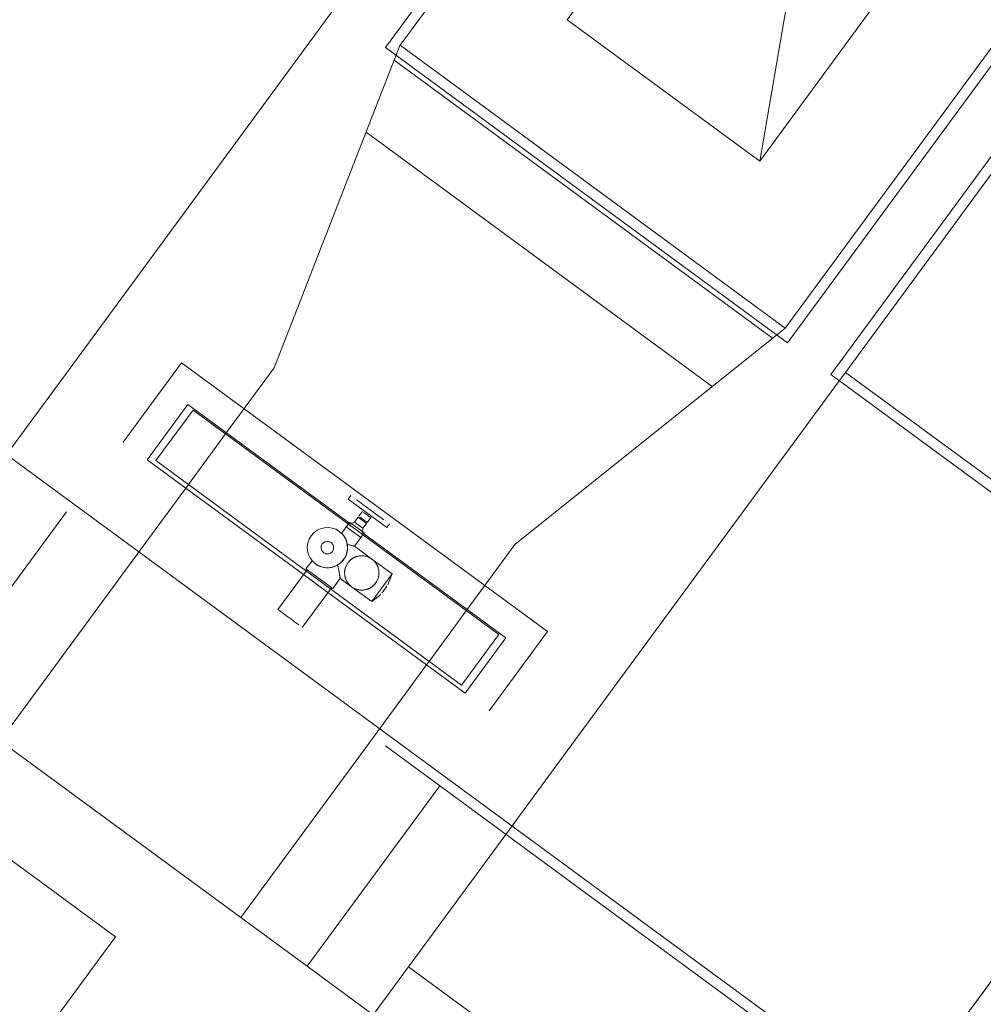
# Model space of a CAD drawing. Header units: metres. Extents: x 135583 to 135939, y 457896 to 458258.
# Tile 264 of 599: x 135781.84 to 135785.07, y 457936.62 to 457939.92. Entities that reach past the tile are written whole.
import ezdxf

# ---------------------------------------------------------------- set-up
doc = ezdxf.new("R2010")
doc.units = ezdxf.units.M
doc.linetypes.add('Hidden', pattern=[4, 2, -2])
doc.layers.add('NIEUWE INSTALLATIE', color=250, linetype='Continuous', lineweight=0)

msp = doc.modelspace()

# ---------------------------------------------------------------- linework, layer by layer
at = {"layer": 'NIEUWE INSTALLATIE'}
for p, q in [((135786.5387, 457941.4303), (135784.5566, 457938.7325)), ((135784.0545, 457941.1737), (135783.0657, 457939.8279)), ((135783.6738, 457939.9209), (135784.1475, 457940.5656)), ((135787.9502, 457933.944), (135778.9887, 457940.5278)), ((135784.3186, 457939.4472), (135784.4699, 457940.3288)), ((135784.4116, 457938.8391), (135785.4003, 457940.1849)), ((135784.7922, 457940.0919), (135784.3186, 457939.4472)), ((135784.3186, 457939.4472), (135784.7922, 457940.0919)), ((135784.3186, 457939.4472), (135783.6738, 457939.9209)), ((135783.6738, 457939.9209), (135784.3186, 457939.4472)), ((135783.0657, 457939.8279), (135784.4116, 457938.8391)), ((135782.3833, 457938.7722), (135782.1879, 457938.5063)), ((135783.6082, 457937.8723), (135782.3833, 457938.7722)), ((135784.5566, 457938.7325), (135785.9025, 457937.7438)), ((135782.4046, 457938.6324), (135782.2685, 457938.4471)), ((135782.95, 457938.2318), (135782.4046, 457938.6324)), ((135782.2685, 457938.4471), (135782.7913, 457938.063)), ((135782.9499, 457938.3274), (135782.941, 457938.3153)), ((135782.941, 457938.3153), (135783.0699, 457938.2206)), ((135782.9885, 457938.2742), (135782.9767, 457938.258)), ((135782.946, 457938.2377), (135782.9348, 457938.2224)), ((135782.946, 457938.2377), (135782.9944, 457938.2022)), ((135782.9625, 457938.2388), (135782.9517, 457938.2336)), ((135782.9744, 457938.2549), (135782.9625, 457938.2388)), ((135782.9625, 457938.2388), (135782.9905, 457938.2183)), ((135782.9744, 457938.2549), (135783.0023, 457938.2344)), ((135783.0046, 457938.2375), (135783.0164, 457938.2536)), ((135782.9348, 457938.2224), (135782.919, 457938.2009)), ((135782.9348, 457938.2224), (135782.9831, 457938.1869)), ((135782.9831, 457938.1869), (135782.9944, 457938.2022)), ((135783.4684, 457937.8509), (135782.9883, 457938.2036)), ((135782.9887, 457938.2064), (135782.9905, 457938.2183)), ((135782.9905, 457938.2183), (135783.0023, 457938.2344)), ((135783.0699, 457938.2206), (135783.0788, 457938.2327)), ((135782.9618, 457938.1579), (135782.9831, 457938.1869)), ((135783.0207, 457938.1147), (135782.9618, 457938.1579)), ((135782.82, 457938.1092), (135782.7997, 457938.0816)), ((135783.0883, 457938.065), (135783.0207, 457938.1147)), ((135782.8037, 457938.0786), (135782.706, 457937.9457)), ((135782.7997, 457938.0816), (135782.8891, 457938.0159)), ((135782.8891, 457938.0159), (135782.9143, 457938.0501)), ((135782.9143, 457938.0501), (135782.9526, 457938.022)), ((135783.0883, 457938.065), (135783.0202, 457937.9723)), ((135783.0742, 457938.0288), (135783.0883, 457938.065)), ((135782.7874, 457937.8859), (135782.8851, 457938.0188)), ((135782.9526, 457938.022), (135783.0202, 457937.9723)), ((135782.8733, 457938.0027), (135783.3322, 457937.6656)), ((135783.0202, 457937.9723), (135783.0505, 457937.9966)), ((135783.4128, 457937.6063), (135783.6082, 457937.8723)), ((135783.3322, 457937.6656), (135783.4684, 457937.8509)), ((135781.7996, 457937.1164), (135782.1622, 457936.8499)), ((135781.7996, 457937.1164), (135782.1622, 457936.8499)), ((135782.1622, 457936.8499), (135780.9781, 457935.2382)), ((135782.1622, 457936.8499), (135780.9781, 457935.2382))]:
    msp.add_line(p, q, dxfattribs=at)
at = {"layer": 'NIEUWE INSTALLATIE', "linetype": 'Hidden'}
for p, q in [((135784.6055, 457938.74), (135786.5669, 457941.4096)), ((135783.1147, 457939.8353), (135784.062, 457941.1248)), ((135787.9013, 457933.9365), (135778.9962, 457940.4789)), ((135784.4041, 457938.888), (135785.3514, 457940.1774)), ((135784.7922, 457940.0919), (135784.3186, 457939.4472)), ((135781.9542, 457938.678), (135782.8935, 457939.9565)), ((135781.9542, 457938.678), (135782.8935, 457939.9565)), ((135784.3186, 457939.4472), (135783.6738, 457939.9209)), ((135783.1144, 457939.835), (135782.6933, 457938.7551)), ((135783.1144, 457939.835), (135782.6933, 457938.7551)), ((135783.1146, 457939.8353), (135783.1144, 457939.835)), ((135783.1146, 457939.8353), (135783.1144, 457939.835)), ((135783.1147, 457939.8353), (135784.4041, 457938.888)), ((135783.0949, 457939.785), (135784.3619, 457938.8541)), ((135783.0949, 457939.785), (135784.3619, 457938.8541)), ((135783.0949, 457939.785), (135784.3619, 457938.8541)), ((135783.0949, 457939.785), (135784.3619, 457938.8541)), ((135784.1599, 457938.6923), (135783.0009, 457939.5438)), ((135784.1599, 457938.6923), (135783.0009, 457939.5438)), ((135783.4992, 457938.1631), (135784.4038, 457938.8877)), ((135783.4992, 457938.1631), (135784.4038, 457938.8877)), ((135784.4038, 457938.8877), (135784.404, 457938.888)), ((135784.4038, 457938.8877), (135784.404, 457938.888)), ((135782.6933, 457938.7551), (135782.5306, 457938.5337)), ((135782.6933, 457938.7551), (135782.5306, 457938.5337)), ((135784.6055, 457938.74), (135784.5858, 457938.7132)), ((135784.6055, 457938.74), (135784.5858, 457938.7132)), ((135784.6055, 457938.74), (135785.895, 457937.7927)), ((135784.5858, 457938.7132), (135783.6465, 457937.4346)), ((135784.5858, 457938.7132), (135783.6465, 457937.4346)), ((135781.7765, 457938.4362), (135781.9542, 457938.678)), ((135781.7765, 457938.4362), (135781.9542, 457938.678)), ((135782.2975, 457938.4443), (135782.4218, 457938.6136)), ((135782.2975, 457938.4443), (135782.4218, 457938.6136)), ((135782.4218, 457938.6136), (135783.4453, 457937.8617)), ((135782.4218, 457938.6136), (135783.4453, 457937.8617)), ((135782.5306, 457938.5337), (135782.4063, 457938.3644)), ((135782.5306, 457938.5337), (135782.4063, 457938.3644)), ((135783.3209, 457937.6924), (135782.2975, 457938.4443)), ((135783.3209, 457937.6924), (135782.2975, 457938.4443)), ((135782.3974, 457938.3524), (135782.2198, 457938.1106)), ((135782.3974, 457938.3524), (135782.2198, 457938.1106)), ((135782.4063, 457938.3644), (135782.3974, 457938.3524)), ((135782.4063, 457938.3644), (135782.3974, 457938.3524)), ((135781.9982, 457938.2734), (135781.5541, 457937.669)), ((135781.9982, 457938.2734), (135781.5541, 457937.669)), ((135783.3365, 457937.9416), (135783.4992, 457938.1631)), ((135783.3365, 457937.9416), (135783.4992, 457938.1631)), ((135782.2198, 457938.1106), (135781.7757, 457937.5061)), ((135782.2198, 457938.1106), (135781.7757, 457937.5061)), ((135782.8732, 457938.0028), (135782.7913, 457938.0629)), ((135782.8732, 457938.0028), (135782.7913, 457938.0629)), ((135783.2121, 457937.7723), (135783.3365, 457937.9416)), ((135783.2121, 457937.7723), (135783.3365, 457937.9416)), ((135783.4453, 457937.8617), (135783.3209, 457937.6924)), ((135783.4453, 457937.8617), (135783.3209, 457937.6924)), ((135784.4327, 457935.8023), (135785.8949, 457937.7927)), ((135784.4327, 457935.8023), (135785.8949, 457937.7927)), ((135783.0257, 457937.5185), (135783.2033, 457937.7603)), ((135783.0257, 457937.5185), (135783.2033, 457937.7603)), ((135783.2033, 457937.7603), (135783.2121, 457937.7723)), ((135783.2033, 457937.7603), (135783.2121, 457937.7723)), ((135784.9362, 457936.4871), (135785.8755, 457937.7657)), ((135784.9362, 457936.4871), (135785.8755, 457937.7657)), ((135782.5816, 457936.9141), (135783.0257, 457937.5185)), ((135782.5816, 457936.9141), (135783.0257, 457937.5185)), ((135781.7757, 457937.5061), (135782.5816, 457936.9141)), ((135782.5816, 457936.9141), (135781.7757, 457937.5061)), ((135781.7757, 457937.5061), (135782.5816, 457936.9141)), ((135782.5816, 457936.9141), (135781.7757, 457937.5061)), ((135783.6465, 457937.4346), (135783.4689, 457937.1929)), ((135783.6465, 457937.4346), (135783.4689, 457937.1929)), ((135783.2473, 457937.3557), (135782.8032, 457936.7513)), ((135783.2473, 457937.3557), (135782.8032, 457936.7513)), ((135783.4689, 457937.1929), (135783.0248, 457936.5884)), ((135783.4689, 457937.1929), (135783.0248, 457936.5884)), ((135782.8032, 457936.7513), (135782.5816, 457936.9141)), ((135782.8032, 457936.7513), (135782.5816, 457936.9141)), ((135783.0248, 457936.5884), (135782.8032, 457936.7513)), ((135783.0248, 457936.5884), (135782.8032, 457936.7513)), ((135783.1432, 457936.7496), (135784.4329, 457935.8021)), ((135783.1432, 457936.7496), (135784.4329, 457935.8021))]:
    msp.add_line(p, q, dxfattribs=at)
at = {"layer": 'NIEUWE INSTALLATIE'}
for centre, radius, start, end in [((135782.8714, 457938.153), 0.0675, 53.696, 233.696), ((135782.8714, 457938.153), 0.0675, 233.696, 53.696), ((135782.8714, 457938.153), 0.021, 233.696, 53.696), ((135782.9866, 457938.0683), 0.0575, 53.696, 233.696)]:
    msp.add_arc(centre, radius, start, end, dxfattribs=at)
for centre, major_axis, ratio, start_param, end_param in [((135783.0143, 457938.28), (-0.0645, 0.0474), 0.000001, 3.926991, 5.497787), ((135783.0025, 457938.2639), (-0.014, 0.0103), 0.000001, 0.785398, 3.926991), ((135782.9906, 457938.2478), (-0.014, 0.0103), 0.000001, 0.785398, 3.141593), ((135782.959, 457938.2047), (-0.0242, 0.0178), 0.000001, 3.926991, 5.176037), ((135782.8714, 457938.153), (-0.0204, 0.005), 1, 4.31969, 7.461283), ((135782.8714, 457938.153), (-0.0208, -0.0032), 1, 5.759587, 6.283185), ((135782.8714, 457938.153), (0.0096, 0.0187), 1, 4.813313, 5.336912), ((135782.9866, 457938.0683), (-0.0519, -0.0248), 1, 0.491397, 3.63299), ((135783.0624, 457938.0127), (0.0118, 0.0161), 0.000001, 0.785398, 2.356194), ((135782.7467, 457937.9158), (-0.0407, 0.0299), 0.000001, 3.926991, 6.283185)]:
    msp.add_ellipse(centre, major_axis=major_axis, ratio=ratio, start_param=start_param, end_param=end_param, dxfattribs=at)
for points in [[(135782.9291, 457938.188), (135782.9304, 457938.1859), (135782.9329, 457938.1813), (135782.9358, 457938.1736), (135782.9372, 457938.1683), (135782.9377, 457938.1656)], [(135782.9598, 457938.1582), (135782.9592, 457938.1583), (135782.9576, 457938.1586), (135782.9545, 457938.1593), (135782.9508, 457938.1602), (135782.9466, 457938.1615), (135782.9423, 457938.1633), (135782.9392, 457938.1648), (135782.9377, 457938.1656)], [(135782.9056, 457938.0948), (135782.9021, 457938.0928), (135782.8951, 457938.0894), (135782.8837, 457938.0863), (135782.8718, 457938.0852), (135782.8638, 457938.0858), (135782.8599, 457938.0865)]]:
    msp.add_open_spline(points, degree=3, dxfattribs=at)
for points, knots in [([(135782.9377, 457938.1656), (135782.9382, 457938.1631), (135782.9387, 457938.1591), (135782.9389, 457938.1539), (135782.9389, 457938.1508), (135782.9387, 457938.1485), (135782.9385, 457938.1461), (135782.9382, 457938.1436), (135782.9378, 457938.1411), (135782.9373, 457938.1386), (135782.9367, 457938.1361), (135782.936, 457938.1335), (135782.9352, 457938.1309), (135782.9346, 457938.1292), (135782.9342, 457938.1284)], [0, 0, 0, 0, 0.125, 0.1875, 0.21875, 0.25, 0.28125, 0.3125, 0.34375, 0.375, 0.40625, 0.4375, 0.46875, 0.5, 0.5, 0.5, 0.5]), ([(135782.9334, 457938.1264), (135782.933, 457938.1254), (135782.9317, 457938.1226), (135782.9284, 457938.1165), (135782.9227, 457938.1086), (135782.9145, 457938.1007), (135782.9086, 457938.0965), (135782.9056, 457938.0948)], [0.5234909, 0.5234909, 0.5234909, 0.5234909, 0.5625, 0.625, 0.75, 0.875, 1, 1, 1, 1]), ([(135783.0207, 457938.1147), (135783.0185, 457938.1163), (135783.0138, 457938.1192), (135783.0063, 457938.1226), (135782.9982, 457938.1249), (135782.991, 457938.1258), (135782.985, 457938.1259), (135782.9804, 457938.1256), (135782.9757, 457938.1249), (135782.9718, 457938.1239), (135782.9686, 457938.123), (135782.9663, 457938.1221), (135782.9639, 457938.1212), (135782.9615, 457938.1201), (135782.9592, 457938.1189), (135782.9568, 457938.1176), (135782.9545, 457938.1161), (135782.9515, 457938.114), (135782.9479, 457938.111), (135782.9425, 457938.1056), (135782.939, 457938.1009), (135782.9371, 457938.0976)], [0, 0, 0, 0, 0.0526316, 0.1052632, 0.1578947, 0.2105263, 0.2368421, 0.2631579, 0.2894737, 0.3157895, 0.3289474, 0.3421053, 0.3552632, 0.3684211, 0.3815789, 0.3947368, 0.4078947, 0.4210526, 0.4473684, 0.4736842, 0.5263158, 0.5263158, 0.5263158, 0.5263158]), ([(135783.0409, 457938.0494), (135783.0415, 457938.0511), (135783.0423, 457938.0538), (135783.0431, 457938.0573), (135783.0435, 457938.0599), (135783.0438, 457938.0624), (135783.0441, 457938.0658), (135783.0442, 457938.07), (135783.0438, 457938.0749), (135783.0421, 457938.0858), (135783.0371, 457938.0973), (135783.0285, 457938.1081), (135783.0234, 457938.1127), (135783.0207, 457938.1147)], [0.5789474, 0.5789474, 0.5789474, 0.5789474, 0.6052632, 0.6184211, 0.6315789, 0.6447368, 0.6578947, 0.6842105, 0.7105263, 0.7368421, 0.8684211, 0.9342105, 1, 1, 1, 1]), ([(135782.8488, 457938.0894), (135782.8483, 457938.0895), (135782.8466, 457938.0902), (135782.8437, 457938.0914), (135782.8402, 457938.0931), (135782.8359, 457938.0955), (135782.8331, 457938.0973), (135782.8314, 457938.0986)], [0.7142857, 0.7142857, 0.7142857, 0.7142857, 0.7321429, 0.7857143, 0.8392857, 0.8928571, 1, 1, 1, 1]), ([(135782.9056, 457938.0948), (135782.9067, 457938.0903), (135782.9081, 457938.0837), (135782.9098, 457938.0755), (135782.9107, 457938.0706), (135782.9113, 457938.067), (135782.9118, 457938.0644), (135782.9123, 457938.0619), (135782.9126, 457938.0596), (135782.913, 457938.0576), (135782.9133, 457938.0557), (135782.9136, 457938.054), (135782.9139, 457938.0522), (135782.9142, 457938.0506), (135782.9143, 457938.0501), (135782.9143, 457938.0501)], [0, 0, 0, 0, 0.2, 0.3, 0.4, 0.45, 0.5, 0.55, 0.6, 0.65, 0.7, 0.75, 0.8, 0.9, 1, 1, 1, 1]), ([(135782.9323, 457938.0873), (135782.9317, 457938.0855), (135782.9309, 457938.0829), (135782.9302, 457938.0794), (135782.9297, 457938.0768), (135782.9294, 457938.0742), (135782.9291, 457938.0708), (135782.9291, 457938.0667), (135782.9294, 457938.0618), (135782.9311, 457938.0509), (135782.9361, 457938.0394), (135782.9447, 457938.0285), (135782.9498, 457938.024), (135782.9526, 457938.022)], [0.5789474, 0.5789474, 0.5789474, 0.5789474, 0.6052632, 0.6184211, 0.6315789, 0.6447368, 0.6578947, 0.6842105, 0.7105263, 0.7368421, 0.8684211, 0.9342105, 1, 1, 1, 1]), ([(135782.9526, 457938.022), (135782.9548, 457938.0204), (135782.9594, 457938.0175), (135782.9669, 457938.0141), (135782.975, 457938.0118), (135782.9822, 457938.0109), (135782.9882, 457938.0108), (135782.9928, 457938.0111), (135782.9975, 457938.0118), (135783.0014, 457938.0127), (135783.0046, 457938.0137), (135783.007, 457938.0145), (135783.0093, 457938.0155), (135783.0117, 457938.0166), (135783.0141, 457938.0178), (135783.0164, 457938.0191), (135783.0187, 457938.0206), (135783.0217, 457938.0227), (135783.0253, 457938.0257), (135783.0307, 457938.0311), (135783.0342, 457938.0358), (135783.0361, 457938.0391)], [0, 0, 0, 0, 0.0526316, 0.1052632, 0.1578947, 0.2105263, 0.2368421, 0.2631579, 0.2894737, 0.3157895, 0.3289474, 0.3421053, 0.3552632, 0.3684211, 0.3815789, 0.3947368, 0.4078947, 0.4210526, 0.4473684, 0.4736842, 0.5263158, 0.5263158, 0.5263158, 0.5263158])]:
    msp.add_open_spline(points, degree=3, knots=knots, dxfattribs=at)

doc.saveas('drawing.dxf')
